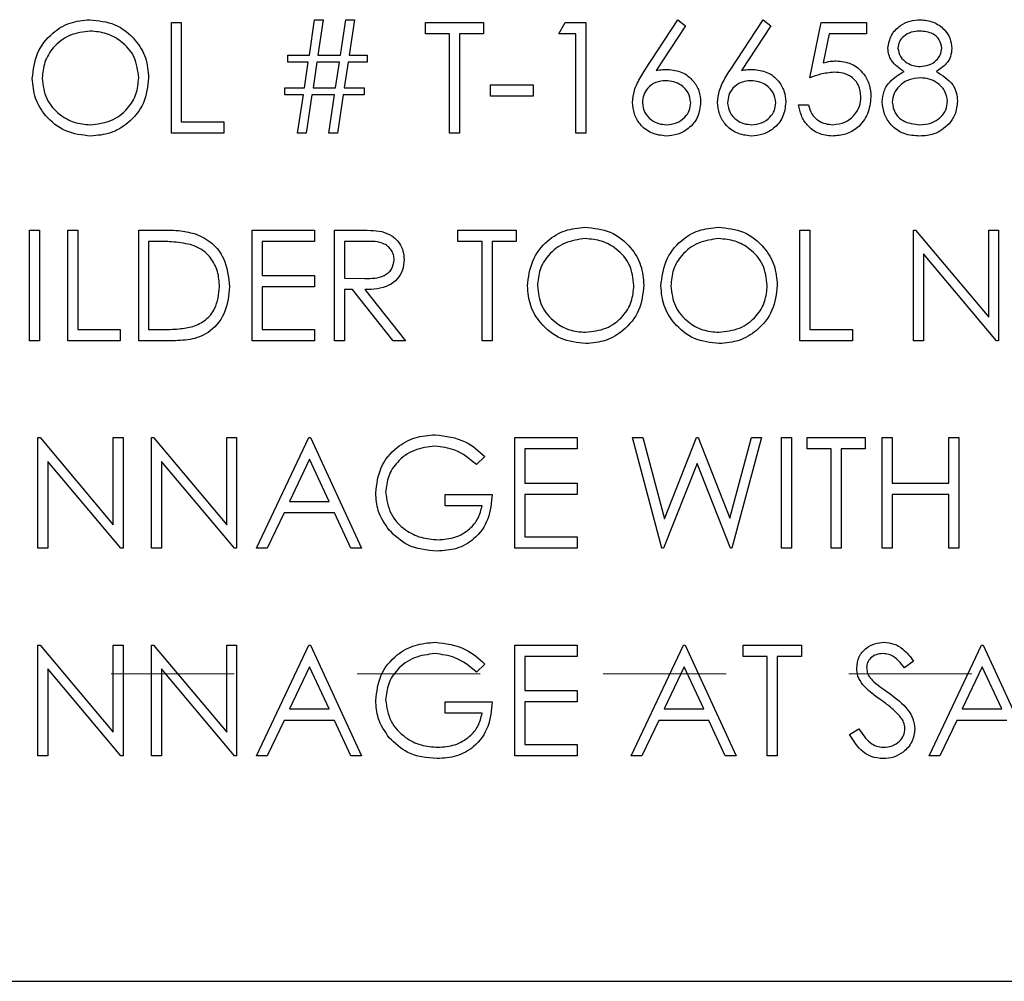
# Model space of a CAD drawing. Header units: inches. Extents: x 1880 to 2363, y -453 to -54.
# Tile 718 of 1056: x 1982.092 to 1982.892, y -74.366 to -73.584. Entities that reach past the tile are written whole.
import ezdxf

# ---------------------------------------------------------------- set-up
doc = ezdxf.new("R2010")
doc.units = ezdxf.units.IN
doc.header["$LTSCALE"] = 0.5
doc.header["$MEASUREMENT"] = 0
doc.linetypes.add('HIDDEN', pattern=[0.225, 0.15, -0.075])
doc.layers.add('DSS-M-S', color=53, linetype='Continuous')
doc.layers.add('DST-M-S', color=53, linetype='Continuous')

msp = doc.modelspace()

# ---------------------------------------------------------------- linework, layer by layer
at = {"layer": 'DSS-M-S', "linetype": 'Continuous', "lineweight": 25}
for p, q in [((1982.21504, -73.58647), (1982.22311, -73.58647)), ((1982.21504, -73.67647), (1982.21504, -73.58647)), ((1982.22311, -73.58647), (1982.22311, -73.66724)), ((1982.32725, -73.61301), (1982.33157, -73.58416)), ((1982.33157, -73.58416), (1982.33853, -73.58416)), ((1982.33853, -73.58416), (1982.33421, -73.61301)), ((1982.35263, -73.61301), (1982.35696, -73.58416)), ((1982.35696, -73.58416), (1982.36392, -73.58416)), ((1982.36392, -73.58416), (1982.35959, -73.61301)), ((1982.42157, -73.58647), (1982.46888, -73.58647)), ((1982.42157, -73.5957), (1982.42157, -73.58647)), ((1982.46888, -73.58647), (1982.46888, -73.5957)), ((1982.53004, -73.5957), (1982.53532, -73.58647)), ((1982.53532, -73.58647), (1982.55196, -73.58647)), ((1982.55196, -73.58647), (1982.55196, -73.67647)), ((1982.6001, -73.62523), (1982.62696, -73.58416)), ((1982.62696, -73.58416), (1982.63318, -73.58905)), ((1982.66933, -73.62523), (1982.69619, -73.58416)), ((1982.69619, -73.58416), (1982.70241, -73.58905)), ((1982.73427, -73.63147), (1982.7435, -73.58647)), ((1982.7435, -73.58647), (1982.78042, -73.58647)), ((1982.78042, -73.58647), (1982.78042, -73.5957)), ((1982.63318, -73.58905), (1982.6094, -73.62541)), ((1982.70241, -73.58905), (1982.67863, -73.62541)), ((1982.44119, -73.5957), (1982.42157, -73.5957)), ((1982.44119, -73.67647), (1982.44119, -73.5957)), ((1982.44927, -73.5957), (1982.44927, -73.67647)), ((1982.46888, -73.5957), (1982.44927, -73.5957)), ((1982.54388, -73.5957), (1982.53004, -73.5957)), ((1982.54388, -73.67647), (1982.54388, -73.5957)), ((1982.74981, -73.5957), (1982.74496, -73.61937)), ((1982.78042, -73.5957), (1982.74981, -73.5957)), ((1982.30965, -73.61301), (1982.32725, -73.61301)), ((1982.30965, -73.61878), (1982.30965, -73.61301)), ((1982.32638, -73.61878), (1982.30965, -73.61878)), ((1982.32326, -73.63955), (1982.32638, -73.61878)), ((1982.33334, -73.61878), (1982.33024, -73.63955)), ((1982.35177, -73.61878), (1982.33334, -73.61878)), ((1982.33421, -73.61301), (1982.35263, -73.61301)), ((1982.34865, -73.63955), (1982.35177, -73.61878)), ((1982.35873, -73.61878), (1982.35562, -73.63955)), ((1982.37427, -73.61878), (1982.35873, -73.61878)), ((1982.35959, -73.61301), (1982.37427, -73.61301)), ((1982.37427, -73.61301), (1982.37427, -73.61878)), ((1982.30734, -73.63955), (1982.32326, -73.63955)), ((1982.30734, -73.64532), (1982.30734, -73.63955)), ((1982.33024, -73.63955), (1982.34865, -73.63955)), ((1982.35562, -73.63955), (1982.37196, -73.63955)), ((1982.37196, -73.63955), (1982.37196, -73.64532)), ((1982.47465, -73.63724), (1982.50927, -73.63724)), ((1982.47465, -73.64647), (1982.47465, -73.63724)), ((1982.50927, -73.63724), (1982.50927, -73.64647)), ((1982.3224, -73.64532), (1982.30734, -73.64532)), ((1982.31773, -73.67647), (1982.3224, -73.64532)), ((1982.32937, -73.64532), (1982.32471, -73.67647)), ((1982.34778, -73.64532), (1982.32937, -73.64532)), ((1982.34311, -73.67647), (1982.34778, -73.64532)), ((1982.35476, -73.64532), (1982.35009, -73.67647)), ((1982.37196, -73.64532), (1982.35476, -73.64532)), ((1982.50927, -73.64647), (1982.47465, -73.64647)), ((1982.72504, -73.65339), (1982.73311, -73.65339)), ((1982.22311, -73.66724), (1982.25773, -73.66724)), ((1982.25773, -73.66724), (1982.25773, -73.67647)), ((1982.25773, -73.67647), (1982.21504, -73.67647)), ((1982.32471, -73.67647), (1982.31773, -73.67647)), ((1982.35009, -73.67647), (1982.34311, -73.67647)), ((1982.44927, -73.67647), (1982.44119, -73.67647)), ((1982.55196, -73.67647), (1982.54388, -73.67647)), ((1982.09965, -73.75522), (1982.10773, -73.75522)), ((1982.09965, -73.84522), (1982.09965, -73.75522)), ((1982.10773, -73.75522), (1982.10773, -73.84522)), ((1982.1308, -73.75522), (1982.13888, -73.75522)), ((1982.1308, -73.84522), (1982.1308, -73.75522)), ((1982.13888, -73.75522), (1982.13888, -73.83599)), ((1982.1885, -73.75522), (1982.20667, -73.75522)), ((1982.1885, -73.84522), (1982.1885, -73.75522)), ((1982.2808, -73.75522), (1982.33157, -73.75522)), ((1982.2808, -73.84522), (1982.2808, -73.75522)), ((1982.33157, -73.75522), (1982.33157, -73.76445)), ((1982.34773, -73.75522), (1982.36574, -73.75522)), ((1982.34773, -73.84522), (1982.34773, -73.75522)), ((1982.44811, -73.75522), (1982.49542, -73.75522)), ((1982.44811, -73.76445), (1982.44811, -73.75522)), ((1982.49542, -73.75522), (1982.49542, -73.76445)), ((1982.72619, -73.75522), (1982.73427, -73.75522)), ((1982.72619, -73.84522), (1982.72619, -73.75522)), ((1982.73427, -73.75522), (1982.73427, -73.83599)), ((1982.8185, -73.75522), (1982.82019, -73.75522)), ((1982.8185, -73.84522), (1982.8185, -73.75522)), ((1982.82019, -73.75522), (1982.87965, -73.82606)), ((1982.87965, -73.75522), (1982.88773, -73.75522)), ((1982.87965, -73.82606), (1982.87965, -73.75522)), ((1982.88773, -73.75522), (1982.88773, -73.84522)), ((1982.2029, -73.76445), (1982.19657, -73.76445)), ((1982.19657, -73.76445), (1982.19657, -73.83599)), ((1982.28888, -73.76445), (1982.28888, -73.79214)), ((1982.33157, -73.76445), (1982.28888, -73.76445)), ((1982.3558, -73.76445), (1982.3558, -73.79445)), ((1982.37268, -73.76445), (1982.3558, -73.76445)), ((1982.46773, -73.76445), (1982.44811, -73.76445)), ((1982.46773, -73.84522), (1982.46773, -73.76445)), ((1982.4758, -73.76445), (1982.4758, -73.84522)), ((1982.49542, -73.76445), (1982.4758, -73.76445)), ((1982.88589, -73.84522), (1982.82657, -73.77455)), ((1982.82657, -73.77455), (1982.82657, -73.84522)), ((1982.28888, -73.79214), (1982.33157, -73.79214)), ((1982.33157, -73.79214), (1982.33157, -73.80138)), ((1982.3558, -73.79445), (1982.37228, -73.79458)), ((1982.28888, -73.80138), (1982.28888, -73.83599)), ((1982.33157, -73.80138), (1982.28888, -73.80138)), ((1982.3558, -73.80368), (1982.3558, -73.84522)), ((1982.36237, -73.80368), (1982.3558, -73.80368)), ((1982.39543, -73.84522), (1982.36237, -73.80368)), ((1982.37236, -73.80368), (1982.40542, -73.84522)), ((1982.13888, -73.83599), (1982.1735, -73.83599)), ((1982.1735, -73.83599), (1982.1735, -73.84522)), ((1982.19657, -73.83599), (1982.2069, -73.83599)), ((1982.28888, -73.83599), (1982.33157, -73.83599)), ((1982.33157, -73.83599), (1982.33157, -73.84522)), ((1982.73427, -73.83599), (1982.76888, -73.83599)), ((1982.76888, -73.83599), (1982.76888, -73.84522)), ((1982.10773, -73.84522), (1982.09965, -73.84522)), ((1982.1735, -73.84522), (1982.1308, -73.84522)), ((1982.21639, -73.84522), (1982.1885, -73.84522)), ((1982.33157, -73.84522), (1982.2808, -73.84522)), ((1982.3558, -73.84522), (1982.34773, -73.84522)), ((1982.40542, -73.84522), (1982.39543, -73.84522)), ((1982.4758, -73.84522), (1982.46773, -73.84522)), ((1982.76888, -73.84522), (1982.72619, -73.84522)), ((1982.82657, -73.84522), (1982.8185, -73.84522)), ((1982.88773, -73.84522), (1982.88589, -73.84522)), ((1982.10657, -73.92397), (1982.10827, -73.92397)), ((1982.10657, -74.01397), (1982.10657, -73.92397)), ((1982.10827, -73.92397), (1982.16773, -73.99481)), ((1982.16773, -73.92397), (1982.1758, -73.92397)), ((1982.16773, -73.99481), (1982.16773, -73.92397)), ((1982.1758, -73.92397), (1982.1758, -74.01397)), ((1982.19888, -73.92397), (1982.20058, -73.92397)), ((1982.19888, -74.01397), (1982.19888, -73.92397)), ((1982.20058, -73.92397), (1982.26004, -73.99481)), ((1982.26004, -73.92397), (1982.26811, -73.92397)), ((1982.26004, -73.99481), (1982.26004, -73.92397)), ((1982.26811, -73.92397), (1982.26811, -74.01397)), ((1982.28427, -74.01397), (1982.32696, -73.92397)), ((1982.32696, -73.92397), (1982.32811, -73.92397)), ((1982.32811, -73.92397), (1982.36965, -74.01397)), ((1982.49427, -73.92397), (1982.54504, -73.92397)), ((1982.49427, -74.01397), (1982.49427, -73.92397)), ((1982.54504, -73.92397), (1982.54504, -73.9332)), ((1982.59004, -73.92397), (1982.59838, -73.92397)), ((1982.61398, -74.01397), (1982.59004, -73.92397)), ((1982.59838, -73.92397), (1982.616, -73.98998)), ((1982.616, -73.98998), (1982.64219, -73.92397)), ((1982.64219, -73.92397), (1982.64336, -73.92397)), ((1982.64336, -73.92397), (1982.66907, -73.98952)), ((1982.66907, -73.98952), (1982.68678, -73.92397)), ((1982.69504, -73.92397), (1982.67077, -74.01397)), ((1982.68678, -73.92397), (1982.69504, -73.92397)), ((1982.71119, -73.92397), (1982.71927, -73.92397)), ((1982.71119, -74.01397), (1982.71119, -73.92397)), ((1982.71927, -73.92397), (1982.71927, -74.01397)), ((1982.73196, -73.92397), (1982.77927, -73.92397)), ((1982.73196, -73.9332), (1982.73196, -73.92397)), ((1982.77927, -73.92397), (1982.77927, -73.9332)), ((1982.79311, -73.92397), (1982.80119, -73.92397)), ((1982.79311, -74.01397), (1982.79311, -73.92397)), ((1982.80119, -73.92397), (1982.80119, -73.96089)), ((1982.84734, -73.92397), (1982.85542, -73.92397)), ((1982.84734, -73.96089), (1982.84734, -73.92397)), ((1982.85542, -73.92397), (1982.85542, -74.01397)), ((1982.47004, -73.93933), (1982.46311, -73.94589)), ((1982.50234, -73.9332), (1982.50234, -73.96089)), ((1982.54504, -73.9332), (1982.50234, -73.9332)), ((1982.75157, -73.9332), (1982.73196, -73.9332)), ((1982.75157, -74.01397), (1982.75157, -73.9332)), ((1982.75965, -73.9332), (1982.75965, -74.01397)), ((1982.77927, -73.9332), (1982.75965, -73.9332)), ((1982.17397, -74.01397), (1982.11465, -73.9433)), ((1982.11465, -73.9433), (1982.11465, -74.01397)), ((1982.26627, -74.01397), (1982.20696, -73.9433)), ((1982.20696, -73.9433), (1982.20696, -74.01397)), ((1982.32745, -73.94151), (1982.31115, -73.97589)), ((1982.34331, -73.97589), (1982.32745, -73.94151)), ((1982.64254, -73.94514), (1982.61513, -74.01397)), ((1982.66961, -74.01397), (1982.64254, -73.94514)), ((1982.50234, -73.96089), (1982.54504, -73.96089)), ((1982.54504, -73.96089), (1982.54504, -73.97013)), ((1982.80119, -73.96089), (1982.84734, -73.96089)), ((1982.43773, -73.97013), (1982.4758, -73.97013)), ((1982.43773, -73.97936), (1982.43773, -73.97013)), ((1982.50234, -73.97013), (1982.50234, -74.00474)), ((1982.54504, -73.97013), (1982.50234, -73.97013)), ((1982.80119, -73.97013), (1982.80119, -74.01397)), ((1982.84734, -73.97013), (1982.80119, -73.97013)), ((1982.84734, -74.01397), (1982.84734, -73.97013)), ((1982.31115, -73.97589), (1982.34331, -73.97589)), ((1982.46773, -73.97936), (1982.43773, -73.97936)), ((1982.30677, -73.98513), (1982.29308, -74.01397)), ((1982.34757, -73.98513), (1982.30677, -73.98513)), ((1982.36087, -74.01397), (1982.34757, -73.98513)), ((1982.50234, -74.00474), (1982.54504, -74.00474)), ((1982.54504, -74.00474), (1982.54504, -74.01397)), ((1982.11465, -74.01397), (1982.10657, -74.01397)), ((1982.1758, -74.01397), (1982.17397, -74.01397)), ((1982.20696, -74.01397), (1982.19888, -74.01397)), ((1982.26811, -74.01397), (1982.26627, -74.01397)), ((1982.29308, -74.01397), (1982.28427, -74.01397)), ((1982.36965, -74.01397), (1982.36087, -74.01397)), ((1982.54504, -74.01397), (1982.49427, -74.01397)), ((1982.61513, -74.01397), (1982.61398, -74.01397)), ((1982.67077, -74.01397), (1982.66961, -74.01397)), ((1982.71927, -74.01397), (1982.71119, -74.01397)), ((1982.75965, -74.01397), (1982.75157, -74.01397)), ((1982.80119, -74.01397), (1982.79311, -74.01397)), ((1982.85542, -74.01397), (1982.84734, -74.01397)), ((1982.10657, -74.09272), (1982.10827, -74.09272)), ((1982.10657, -74.18272), (1982.10657, -74.09272)), ((1982.10827, -74.09272), (1982.16773, -74.16356)), ((1982.16773, -74.09272), (1982.1758, -74.09272)), ((1982.16773, -74.16356), (1982.16773, -74.09272)), ((1982.1758, -74.09272), (1982.1758, -74.18272)), ((1982.19888, -74.09272), (1982.20058, -74.09272)), ((1982.19888, -74.18272), (1982.19888, -74.09272)), ((1982.20058, -74.09272), (1982.26004, -74.16356)), ((1982.26004, -74.09272), (1982.26811, -74.09272)), ((1982.26004, -74.16356), (1982.26004, -74.09272)), ((1982.26811, -74.09272), (1982.26811, -74.18272)), ((1982.28427, -74.18272), (1982.32696, -74.09272)), ((1982.32696, -74.09272), (1982.32811, -74.09272)), ((1982.32811, -74.09272), (1982.36965, -74.18272)), ((1982.49427, -74.09272), (1982.54504, -74.09272)), ((1982.49427, -74.18272), (1982.49427, -74.09272)), ((1982.54504, -74.09272), (1982.54504, -74.10195)), ((1982.58888, -74.18272), (1982.63157, -74.09272)), ((1982.63157, -74.09272), (1982.63273, -74.09272)), ((1982.63273, -74.09272), (1982.67427, -74.18272)), ((1982.68004, -74.09272), (1982.72734, -74.09272)), ((1982.68004, -74.10195), (1982.68004, -74.09272)), ((1982.72734, -74.09272), (1982.72734, -74.10195)), ((1982.83119, -74.18272), (1982.87388, -74.09272)), ((1982.87388, -74.09272), (1982.87504, -74.09272)), ((1982.87504, -74.09272), (1982.91657, -74.18272)), ((1982.50234, -74.10195), (1982.50234, -74.12964)), ((1982.54504, -74.10195), (1982.50234, -74.10195)), ((1982.69965, -74.10195), (1982.68004, -74.10195)), ((1982.69965, -74.18272), (1982.69965, -74.10195)), ((1982.70773, -74.10195), (1982.70773, -74.18272)), ((1982.72734, -74.10195), (1982.70773, -74.10195)), ((1982.8185, -74.10565), (1982.8112, -74.11118)), ((1982.17397, -74.18272), (1982.11465, -74.11205)), ((1982.11465, -74.11205), (1982.11465, -74.18272)), ((1982.26627, -74.18272), (1982.20696, -74.11205)), ((1982.20696, -74.11205), (1982.20696, -74.18272)), ((1982.32745, -74.11026), (1982.31115, -74.14464)), ((1982.34331, -74.14464), (1982.32745, -74.11026)), ((1982.47004, -74.10808), (1982.46311, -74.11464)), ((1982.63206, -74.11026), (1982.61576, -74.14464)), ((1982.64793, -74.14464), (1982.63206, -74.11026)), ((1982.87437, -74.11026), (1982.85807, -74.14464)), ((1982.89023, -74.14464), (1982.87437, -74.11026)), ((1982.50234, -74.12964), (1982.54504, -74.12964)), ((1982.54504, -74.12964), (1982.54504, -74.13888)), ((1982.43773, -74.13888), (1982.4758, -74.13888)), ((1982.43773, -74.14811), (1982.43773, -74.13888)), ((1982.50234, -74.13888), (1982.50234, -74.17349)), ((1982.54504, -74.13888), (1982.50234, -74.13888)), ((1982.31115, -74.14464), (1982.34331, -74.14464)), ((1982.61576, -74.14464), (1982.64793, -74.14464)), ((1982.85807, -74.14464), (1982.89023, -74.14464)), ((1982.30677, -74.15388), (1982.29308, -74.18272)), ((1982.34757, -74.15388), (1982.30677, -74.15388)), ((1982.36087, -74.18272), (1982.34757, -74.15388)), ((1982.46773, -74.14811), (1982.43773, -74.14811)), ((1982.61138, -74.15388), (1982.5977, -74.18272)), ((1982.65218, -74.15388), (1982.61138, -74.15388)), ((1982.66549, -74.18272), (1982.65218, -74.15388)), ((1982.85369, -74.15388), (1982.84001, -74.18272)), ((1982.89449, -74.15388), (1982.85369, -74.15388)), ((1982.76657, -74.16536), (1982.77418, -74.1608)), ((1982.50234, -74.17349), (1982.54504, -74.17349)), ((1982.54504, -74.17349), (1982.54504, -74.18272)), ((1982.11465, -74.18272), (1982.10657, -74.18272)), ((1982.1758, -74.18272), (1982.17397, -74.18272)), ((1982.20696, -74.18272), (1982.19888, -74.18272)), ((1982.26811, -74.18272), (1982.26627, -74.18272)), ((1982.29308, -74.18272), (1982.28427, -74.18272)), ((1982.36965, -74.18272), (1982.36087, -74.18272)), ((1982.54504, -74.18272), (1982.49427, -74.18272)), ((1982.5977, -74.18272), (1982.58888, -74.18272)), ((1982.67427, -74.18272), (1982.66549, -74.18272)), ((1982.70773, -74.18272), (1982.69965, -74.18272)), ((1982.84001, -74.18272), (1982.83119, -74.18272)), ((1976.96606, -74.36607), (1989.46606, -74.36607))]:
    msp.add_line(p, q, dxfattribs=at)
at = {"layer": 'DSS-M-S', "linetype": 'HIDDEN', "lineweight": 18}
msp.add_line((1989.46606, -74.11607), (1976.96606, -74.11607), dxfattribs=at)
at = {"layer": 'DSS-M-S', "linetype": 'Continuous', "lineweight": 25}
for points, knots in [([(1982.10196, -73.63187), (1982.10279, -73.62492), (1982.10445, -73.61104), (1982.11677, -73.59522), (1982.13232, -73.5858), (1982.14323, -73.58471), (1982.14869, -73.58416)], [0, 0, 0, 0, 0.279731, 0.559327, 0.77968, 1, 1, 1, 1]), ([(1982.14869, -73.58416), (1982.15574, -73.5849), (1982.16984, -73.58638), (1982.18561, -73.59916), (1982.19519, -73.61483), (1982.19611, -73.6259), (1982.19657, -73.63144)], [0, 0, 0, 0, 0.2797673, 0.5593585, 0.7795711, 1, 1, 1, 1]), ([(1982.79773, -73.60726), (1982.79837, -73.60366), (1982.79964, -73.59644), (1982.80707, -73.58896), (1982.81555, -73.58485), (1982.82125, -73.58439), (1982.8241, -73.58416)], [0, 0, 0, 0, 0.278806, 0.558457, 0.77916, 1, 1, 1, 1]), ([(1982.8241, -73.58416), (1982.82769, -73.58456), (1982.83487, -73.58535), (1982.84328, -73.59129), (1982.84862, -73.59906), (1982.84931, -73.6047), (1982.84965, -73.60751)], [0, 0, 0, 0, 0.2799289, 0.5596229, 0.7799456, 1, 1, 1, 1]), ([(1982.14909, -73.59339), (1982.1434, -73.59413), (1982.13204, -73.59561), (1982.11904, -73.60563), (1982.11126, -73.61838), (1982.11044, -73.62735), (1982.11004, -73.63183)], [0, 0, 0, 0, 0.279627, 0.55935, 0.77963, 1, 1, 1, 1]), ([(1982.1885, -73.63142), (1982.18781, -73.6257), (1982.18642, -73.61428), (1982.17547, -73.60188), (1982.1625, -73.59472), (1982.15356, -73.59384), (1982.14909, -73.59339)], [0, 0, 0, 0, 0.279468, 0.55887, 0.779516, 1, 1, 1, 1]), ([(1982.82365, -73.59339), (1982.82129, -73.59355), (1982.81657, -73.59387), (1982.81077, -73.59719), (1982.80656, -73.60182), (1982.80606, -73.60553), (1982.8058, -73.60739)], [0, 0, 0, 0, 0.2806507, 0.5605655, 0.7806204, 1, 1, 1, 1]), ([(1982.84157, -73.6072), (1982.84109, -73.60489), (1982.84013, -73.60025), (1982.8335, -73.59427), (1982.82738, -73.59373), (1982.82365, -73.59339)], [0, 0, 0, 0, 0.278971, 0.559919, 1, 1, 1, 1]), ([(1982.81087, -73.62633), (1982.80701, -73.62377), (1982.80161, -73.62019), (1982.79818, -73.61262), (1982.79788, -73.60905), (1982.79773, -73.60726)], [0, 0, 0, 0, 0.557752, 0.778932, 1, 1, 1, 1]), ([(1982.8058, -73.60739), (1982.80631, -73.60977), (1982.80732, -73.61456), (1982.81267, -73.61909), (1982.81827, -73.62183), (1982.82208, -73.6221), (1982.82398, -73.62224)], [0, 0, 0, 0, 0.277721, 0.558224, 0.779072, 1, 1, 1, 1]), ([(1982.82398, -73.62224), (1982.82636, -73.62199), (1982.83114, -73.62148), (1982.83692, -73.61783), (1982.8407, -73.6128), (1982.84128, -73.60907), (1982.84157, -73.6072)], [0, 0, 0, 0, 0.280237, 0.560145, 0.780435, 1, 1, 1, 1]), ([(1982.84965, -73.60751), (1982.84945, -73.60976), (1982.84905, -73.61424), (1982.84478, -73.62134), (1982.83987, -73.62444), (1982.83687, -73.62633)], [0, 0, 0, 0, 0.280159, 0.560243, 1, 1, 1, 1]), ([(1982.74496, -73.61937), (1982.7469, -73.61884), (1982.75038, -73.61788), (1982.75398, -73.6177), (1982.75556, -73.61763)], [0, 0, 0, 0, 0.560064, 1, 1, 1, 1]), ([(1982.75556, -73.61763), (1982.75986, -73.61808), (1982.76846, -73.61899), (1982.77793, -73.6271), (1982.7832, -73.63695), (1982.78365, -73.64369), (1982.78388, -73.64707)], [0, 0, 0, 0, 0.279688, 0.559025, 0.779292, 1, 1, 1, 1]), ([(1982.59004, -73.65138), (1982.59035, -73.64816), (1982.59088, -73.64285), (1982.59374, -73.63599), (1982.59671, -73.63049), (1982.59897, -73.62699), (1982.6001, -73.62523)], [0, 0, 0, 0, 0.3393742, 0.5594856, 0.7797313, 1, 1, 1, 1]), ([(1982.6094, -73.62541), (1982.61113, -73.62514), (1982.61422, -73.62466), (1982.61734, -73.62458), (1982.61872, -73.62455)], [0, 0, 0, 0, 0.55991, 1, 1, 1, 1]), ([(1982.61872, -73.62455), (1982.62266, -73.625), (1982.63055, -73.6259), (1982.63932, -73.63312), (1982.64464, -73.64192), (1982.64516, -73.64811), (1982.64542, -73.65121)], [0, 0, 0, 0, 0.279638, 0.559326, 0.779527, 1, 1, 1, 1]), ([(1982.65927, -73.65138), (1982.65958, -73.64816), (1982.66011, -73.64285), (1982.66297, -73.63599), (1982.66594, -73.63049), (1982.6682, -73.62699), (1982.66933, -73.62523)], [0, 0, 0, 0, 0.339374, 0.559486, 0.779731, 1, 1, 1, 1]), ([(1982.67863, -73.62541), (1982.68036, -73.62514), (1982.68345, -73.62466), (1982.68657, -73.62458), (1982.68795, -73.62455)], [0, 0, 0, 0, 0.55991, 1, 1, 1, 1]), ([(1982.68795, -73.62455), (1982.69189, -73.625), (1982.69978, -73.6259), (1982.70855, -73.63312), (1982.71387, -73.64192), (1982.71439, -73.64811), (1982.71465, -73.65121)], [0, 0, 0, 0, 0.279638, 0.559326, 0.779527, 1, 1, 1, 1]), ([(1982.7541, -73.62686), (1982.75029, -73.62725), (1982.74347, -73.62796), (1982.73708, -73.6304), (1982.73427, -73.63147)], [0, 0, 0, 0, 0.559416, 1, 1, 1, 1]), ([(1982.7758, -73.64672), (1982.77547, -73.64361), (1982.77481, -73.63739), (1982.76874, -73.63063), (1982.76141, -73.62728), (1982.75654, -73.627), (1982.7541, -73.62686)], [0, 0, 0, 0, 0.279539, 0.558617, 0.779047, 1, 1, 1, 1]), ([(1982.79311, -73.651), (1982.79341, -73.64799), (1982.794, -73.64198), (1982.80004, -73.63265), (1982.80676, -73.62873), (1982.81087, -73.62633)], [0, 0, 0, 0, 0.279987, 0.559901, 1, 1, 1, 1]), ([(1982.83687, -73.62633), (1982.84197, -73.62942), (1982.84909, -73.63374), (1982.85375, -73.64337), (1982.85409, -73.64796), (1982.85427, -73.65026)], [0, 0, 0, 0, 0.558271, 0.779089, 1, 1, 1, 1]), ([(1982.14941, -73.67878), (1982.14244, -73.67801), (1982.12849, -73.67646), (1982.11297, -73.66374), (1982.10341, -73.64829), (1982.10244, -73.63734), (1982.10196, -73.63187)], [0, 0, 0, 0, 0.279663, 0.559354, 0.779636, 1, 1, 1, 1]), ([(1982.11004, -73.63183), (1982.11072, -73.6375), (1982.1121, -73.64885), (1982.12298, -73.66108), (1982.13573, -73.66845), (1982.14463, -73.66918), (1982.14909, -73.66955)], [0, 0, 0, 0, 0.279416, 0.559077, 0.779478, 1, 1, 1, 1]), ([(1982.14909, -73.66955), (1982.1548, -73.6689), (1982.16623, -73.6676), (1982.17947, -73.65774), (1982.18726, -73.64491), (1982.18808, -73.63592), (1982.1885, -73.63142)], [0, 0, 0, 0, 0.27983, 0.559389, 0.779654, 1, 1, 1, 1]), ([(1982.19657, -73.63144), (1982.19578, -73.63842), (1982.1942, -73.65239), (1982.18138, -73.66787), (1982.16587, -73.67738), (1982.1549, -73.67831), (1982.14941, -73.67878)], [0, 0, 0, 0, 0.2796304, 0.5593429, 0.7795972, 1, 1, 1, 1]), ([(1982.61702, -73.63378), (1982.61428, -73.63401), (1982.60881, -73.63448), (1982.60252, -73.63922), (1982.5987, -73.64526), (1982.59831, -73.64955), (1982.59811, -73.6517)], [0, 0, 0, 0, 0.280127, 0.559515, 0.779719, 1, 1, 1, 1]), ([(1982.63734, -73.6517), (1982.63693, -73.64888), (1982.63609, -73.64323), (1982.63019, -73.63754), (1982.62368, -73.63425), (1982.61924, -73.63394), (1982.61702, -73.63378)], [0, 0, 0, 0, 0.278754, 0.558605, 0.779147, 1, 1, 1, 1]), ([(1982.68626, -73.63378), (1982.68351, -73.63401), (1982.67804, -73.63448), (1982.67175, -73.63922), (1982.66793, -73.64526), (1982.66754, -73.64955), (1982.66734, -73.6517)], [0, 0, 0, 0, 0.280127, 0.559515, 0.779719, 1, 1, 1, 1]), ([(1982.70657, -73.6517), (1982.70616, -73.64888), (1982.70533, -73.64323), (1982.69942, -73.63754), (1982.69291, -73.63425), (1982.68847, -73.63394), (1982.68626, -73.63378)], [0, 0, 0, 0, 0.278754, 0.558605, 0.779147, 1, 1, 1, 1]), ([(1982.82418, -73.63147), (1982.82101, -73.63174), (1982.81469, -73.63228), (1982.80724, -73.63732), (1982.8021, -73.64383), (1982.80149, -73.64879), (1982.80119, -73.65127)], [0, 0, 0, 0, 0.280283, 0.560138, 0.780298, 1, 1, 1, 1]), ([(1982.84619, -73.65042), (1982.84566, -73.64743), (1982.8446, -73.64144), (1982.83821, -73.6355), (1982.83128, -73.63197), (1982.82654, -73.63164), (1982.82418, -73.63147)], [0, 0, 0, 0, 0.278303, 0.558509, 0.779146, 1, 1, 1, 1]), ([(1982.78388, -73.64707), (1982.78335, -73.65174), (1982.7823, -73.66107), (1982.77422, -73.67192), (1982.76352, -73.67794), (1982.75617, -73.6785), (1982.75249, -73.67878)], [0, 0, 0, 0, 0.279864, 0.559271, 0.779424, 1, 1, 1, 1]), ([(1982.75296, -73.66955), (1982.75633, -73.66915), (1982.76308, -73.66836), (1982.7706, -73.66221), (1982.77517, -73.65468), (1982.77559, -73.64938), (1982.7758, -73.64672)], [0, 0, 0, 0, 0.279617, 0.559357, 0.779559, 1, 1, 1, 1]), ([(1982.82356, -73.67878), (1982.81921, -73.67851), (1982.81053, -73.67796), (1982.80038, -73.67067), (1982.79427, -73.66116), (1982.7935, -73.65438), (1982.79311, -73.651)], [0, 0, 0, 0, 0.280545, 0.559269, 0.779816, 1, 1, 1, 1]), ([(1982.82365, -73.66955), (1982.82675, -73.66934), (1982.83294, -73.66891), (1982.84041, -73.66419), (1982.84532, -73.6577), (1982.8459, -73.65284), (1982.84619, -73.65042)], [0, 0, 0, 0, 0.280602, 0.559962, 0.78018, 1, 1, 1, 1]), ([(1982.85427, -73.65026), (1982.8539, -73.65409), (1982.85326, -73.66094), (1982.84923, -73.66646), (1982.84745, -73.6689)], [0, 0, 0, 0, 0.559346, 1, 1, 1, 1]), ([(1982.6173, -73.67878), (1982.61327, -73.6783), (1982.60522, -73.67733), (1982.59613, -73.67002), (1982.59097, -73.66085), (1982.59035, -73.65453), (1982.59004, -73.65138)], [0, 0, 0, 0, 0.27967, 0.559085, 0.779558, 1, 1, 1, 1]), ([(1982.59811, -73.6517), (1982.5985, -73.65446), (1982.59927, -73.66), (1982.60489, -73.66571), (1982.61122, -73.66905), (1982.61556, -73.66938), (1982.61773, -73.66955)], [0, 0, 0, 0, 0.279059, 0.5588204, 0.7793034, 1, 1, 1, 1]), ([(1982.64542, -73.65121), (1982.64496, -73.65533), (1982.64403, -73.66357), (1982.63634, -73.67269), (1982.62697, -73.67787), (1982.62052, -73.67848), (1982.6173, -73.67878)], [0, 0, 0, 0, 0.279631, 0.55896, 0.779478, 1, 1, 1, 1]), ([(1982.61773, -73.66955), (1982.62049, -73.66927), (1982.62602, -73.66872), (1982.63243, -73.66411), (1982.63666, -73.65822), (1982.63712, -73.65387), (1982.63734, -73.6517)], [0, 0, 0, 0, 0.280018, 0.559853, 0.779987, 1, 1, 1, 1]), ([(1982.68653, -73.67878), (1982.6825, -73.6783), (1982.67445, -73.67733), (1982.66536, -73.67002), (1982.6602, -73.66085), (1982.65958, -73.65453), (1982.65927, -73.65138)], [0, 0, 0, 0, 0.27967, 0.559085, 0.779558, 1, 1, 1, 1]), ([(1982.66734, -73.6517), (1982.66773, -73.65446), (1982.6685, -73.66), (1982.67412, -73.66571), (1982.68045, -73.66905), (1982.68479, -73.66938), (1982.68696, -73.66955)], [0, 0, 0, 0, 0.279059, 0.5588204, 0.7793034, 1, 1, 1, 1]), ([(1982.71465, -73.65121), (1982.71419, -73.65533), (1982.71326, -73.66357), (1982.70557, -73.67269), (1982.6962, -73.67787), (1982.68975, -73.67848), (1982.68653, -73.67878)], [0, 0, 0, 0, 0.279631, 0.55896, 0.779478, 1, 1, 1, 1]), ([(1982.68696, -73.66955), (1982.68972, -73.66927), (1982.69525, -73.66872), (1982.70166, -73.66411), (1982.70589, -73.65822), (1982.70635, -73.65387), (1982.70657, -73.6517)], [0, 0, 0, 0, 0.280018, 0.559853, 0.779987, 1, 1, 1, 1]), ([(1982.75249, -73.67878), (1982.74864, -73.67838), (1982.74092, -73.6776), (1982.7322, -73.67071), (1982.7268, -73.66231), (1982.72563, -73.65637), (1982.72504, -73.65339)], [0, 0, 0, 0, 0.279625, 0.559019, 0.77938, 1, 1, 1, 1]), ([(1982.73311, -73.65339), (1982.73381, -73.65594), (1982.7352, -73.66101), (1982.7407, -73.66616), (1982.74682, -73.66902), (1982.75091, -73.66937), (1982.75296, -73.66955)], [0, 0, 0, 0, 0.28005, 0.559166, 0.779583, 1, 1, 1, 1]), ([(1982.80119, -73.65127), (1982.8017, -73.65427), (1982.80271, -73.66028), (1982.81103, -73.66821), (1982.81887, -73.66904), (1982.82365, -73.66955)], [0, 0, 0, 0, 0.279833, 0.560198, 1, 1, 1, 1]), ([(1982.84745, -73.6689), (1982.84357, -73.6722), (1982.83661, -73.67811), (1982.82756, -73.67857), (1982.82356, -73.67878)], [0, 0, 0, 0, 0.557758, 1, 1, 1, 1]), ([(1982.20667, -73.75522), (1982.21208, -73.75523), (1982.22173, -73.75524), (1982.23111, -73.75748), (1982.23523, -73.75847)], [0, 0, 0, 0, 0.560445, 1, 1, 1, 1]), ([(1982.36574, -73.75522), (1982.36956, -73.75521), (1982.37639, -73.75519), (1982.38315, -73.75606), (1982.38613, -73.75645)], [0, 0, 0, 0, 0.56024, 1, 1, 1, 1]), ([(1982.50465, -73.80062), (1982.50548, -73.79367), (1982.50714, -73.77979), (1982.51946, -73.76397), (1982.53501, -73.75455), (1982.54593, -73.75346), (1982.55138, -73.75291)], [0, 0, 0, 0, 0.279731, 0.559327, 0.77968, 1, 1, 1, 1]), ([(1982.55138, -73.75291), (1982.55843, -73.75365), (1982.57253, -73.75513), (1982.58831, -73.76791), (1982.59788, -73.78358), (1982.5988, -73.79465), (1982.59927, -73.80019)], [0, 0, 0, 0, 0.2797673, 0.5593585, 0.7795711, 1, 1, 1, 1]), ([(1982.61311, -73.80062), (1982.61394, -73.79367), (1982.61561, -73.77979), (1982.62792, -73.76397), (1982.64347, -73.75455), (1982.65439, -73.75346), (1982.65984, -73.75291)], [0, 0, 0, 0, 0.279731, 0.559327, 0.77968, 1, 1, 1, 1]), ([(1982.65984, -73.75291), (1982.6669, -73.75365), (1982.681, -73.75513), (1982.69677, -73.76791), (1982.70634, -73.78358), (1982.70726, -73.79465), (1982.70773, -73.80019)], [0, 0, 0, 0, 0.279767, 0.559358, 0.779571, 1, 1, 1, 1]), ([(1982.23523, -73.75847), (1982.23981, -73.76069), (1982.24897, -73.76513), (1982.26011, -73.7803), (1982.2615, -73.79338), (1982.26234, -73.80136)], [0, 0, 0, 0, 0.280264, 0.560715, 1, 1, 1, 1]), ([(1982.38613, -73.75645), (1982.38895, -73.75738), (1982.3946, -73.75926), (1982.40054, -73.76532), (1982.40382, -73.77231), (1982.40412, -73.77696), (1982.40427, -73.77929)], [0, 0, 0, 0, 0.279797, 0.5595, 0.779626, 1, 1, 1, 1]), ([(1982.55178, -73.76214), (1982.5461, -73.76288), (1982.53473, -73.76436), (1982.52173, -73.77438), (1982.51395, -73.78713), (1982.51314, -73.7961), (1982.51273, -73.80058)], [0, 0, 0, 0, 0.279627, 0.55935, 0.77963, 1, 1, 1, 1]), ([(1982.59119, -73.80017), (1982.5905, -73.79445), (1982.58912, -73.78303), (1982.57816, -73.77063), (1982.56519, -73.76347), (1982.55625, -73.76259), (1982.55178, -73.76214)], [0, 0, 0, 0, 0.279468, 0.55887, 0.779516, 1, 1, 1, 1]), ([(1982.66024, -73.76214), (1982.65456, -73.76288), (1982.64319, -73.76436), (1982.63019, -73.77438), (1982.62241, -73.78713), (1982.6216, -73.7961), (1982.62119, -73.80058)], [0, 0, 0, 0, 0.279627, 0.55935, 0.77963, 1, 1, 1, 1]), ([(1982.69965, -73.80017), (1982.69896, -73.79445), (1982.69758, -73.78303), (1982.68663, -73.77063), (1982.67366, -73.76347), (1982.66471, -73.76259), (1982.66024, -73.76214)], [0, 0, 0, 0, 0.279468, 0.55887, 0.779516, 1, 1, 1, 1]), ([(1982.23056, -73.76698), (1982.22544, -73.76607), (1982.21628, -73.76446), (1982.20699, -73.76446), (1982.2029, -73.76445)], [0, 0, 0, 0, 0.559542, 1, 1, 1, 1]), ([(1982.25427, -73.80134), (1982.25398, -73.79713), (1982.25339, -73.78871), (1982.24781, -73.77811), (1982.23986, -73.77053), (1982.23366, -73.76816), (1982.23056, -73.76698)], [0, 0, 0, 0, 0.280178, 0.559765, 0.779797, 1, 1, 1, 1]), ([(1982.39619, -73.77927), (1982.39609, -73.77795), (1982.3959, -73.77532), (1982.39411, -73.77172), (1982.39158, -73.76868), (1982.3849, -73.76428), (1982.37811, -73.76437), (1982.37268, -73.76445)], [0, 0, 0, 0, 0.1253074, 0.250617, 0.3759543, 0.5012806, 1, 1, 1, 1]), ([(1982.37228, -73.79458), (1982.37781, -73.79456), (1982.38473, -73.79454), (1982.39155, -73.79015), (1982.39513, -73.78601), (1982.39577, -73.78196), (1982.39619, -73.77927)], [0, 0, 0, 0, 0.499827, 0.625498, 0.751208, 1, 1, 1, 1]), ([(1982.40427, -73.77929), (1982.40403, -73.78214), (1982.40356, -73.78783), (1982.39911, -73.79539), (1982.38897, -73.80295), (1982.3792, -73.80338), (1982.37236, -73.80368)], [0, 0, 0, 0, 0.18712, 0.373979, 0.560911, 1, 1, 1, 1]), ([(1982.26234, -73.80136), (1982.26169, -73.80811), (1982.26037, -73.82161), (1982.24872, -73.83771), (1982.23233, -73.84474), (1982.22171, -73.84506), (1982.21639, -73.84522)], [0, 0, 0, 0, 0.280124, 0.559248, 0.778837, 1, 1, 1, 1]), ([(1982.23263, -73.8337), (1982.23622, -73.83213), (1982.24341, -73.82898), (1982.25247, -73.8176), (1982.25359, -73.8075), (1982.25427, -73.80134)], [0, 0, 0, 0, 0.280536, 0.561015, 1, 1, 1, 1]), ([(1982.5521, -73.84753), (1982.54513, -73.84676), (1982.53118, -73.84521), (1982.51567, -73.83249), (1982.5061, -73.81704), (1982.50514, -73.80609), (1982.50465, -73.80062)], [0, 0, 0, 0, 0.279663, 0.559354, 0.779636, 1, 1, 1, 1]), ([(1982.51273, -73.80058), (1982.51342, -73.80625), (1982.51479, -73.8176), (1982.52567, -73.82983), (1982.53842, -73.8372), (1982.54733, -73.83793), (1982.55178, -73.8383)], [0, 0, 0, 0, 0.279416, 0.559077, 0.779478, 1, 1, 1, 1]), ([(1982.55178, -73.8383), (1982.55749, -73.83765), (1982.56892, -73.83635), (1982.58216, -73.82649), (1982.58995, -73.81366), (1982.59078, -73.80467), (1982.59119, -73.80017)], [0, 0, 0, 0, 0.2798297, 0.559389, 0.7796538, 1, 1, 1, 1]), ([(1982.59927, -73.80019), (1982.59847, -73.80717), (1982.59689, -73.82114), (1982.58407, -73.83662), (1982.56856, -73.84613), (1982.55759, -73.84706), (1982.5521, -73.84753)], [0, 0, 0, 0, 0.27963, 0.559343, 0.779597, 1, 1, 1, 1]), ([(1982.66056, -73.84753), (1982.65359, -73.84676), (1982.63964, -73.84521), (1982.62413, -73.83249), (1982.61457, -73.81704), (1982.6136, -73.80609), (1982.61311, -73.80062)], [0, 0, 0, 0, 0.279663, 0.559354, 0.779636, 1, 1, 1, 1]), ([(1982.62119, -73.80058), (1982.62188, -73.80625), (1982.62326, -73.8176), (1982.63413, -73.82983), (1982.64688, -73.8372), (1982.65579, -73.83793), (1982.66024, -73.8383)], [0, 0, 0, 0, 0.279416, 0.559077, 0.779478, 1, 1, 1, 1]), ([(1982.66024, -73.8383), (1982.66596, -73.83765), (1982.67738, -73.83635), (1982.69062, -73.82649), (1982.69841, -73.81366), (1982.69924, -73.80467), (1982.69965, -73.80017)], [0, 0, 0, 0, 0.27983, 0.559389, 0.779654, 1, 1, 1, 1]), ([(1982.70773, -73.80019), (1982.70694, -73.80717), (1982.70535, -73.82114), (1982.69253, -73.83662), (1982.67702, -73.84613), (1982.66605, -73.84706), (1982.66056, -73.84753)], [0, 0, 0, 0, 0.2796304, 0.5593429, 0.7795972, 1, 1, 1, 1]), ([(1982.2069, -73.83599), (1982.21175, -73.836), (1982.22041, -73.83603), (1982.2289, -73.83441), (1982.23263, -73.8337)], [0, 0, 0, 0, 0.560426, 1, 1, 1, 1]), ([(1982.38119, -73.96894), (1982.38208, -73.96188), (1982.38385, -73.94778), (1982.3968, -73.93195), (1982.41294, -73.923), (1982.42404, -73.92211), (1982.4296, -73.92166)], [0, 0, 0, 0, 0.27959, 0.559072, 0.779411, 1, 1, 1, 1]), ([(1982.4296, -73.92166), (1982.43816, -73.92273), (1982.4535, -73.92464), (1982.46497, -73.93483), (1982.47004, -73.93933)], [0, 0, 0, 0, 0.558579, 1, 1, 1, 1]), ([(1982.42933, -73.93089), (1982.42363, -73.93159), (1982.41225, -73.93297), (1982.39896, -73.94258), (1982.39078, -73.95514), (1982.38977, -73.9641), (1982.38927, -73.96857)], [0, 0, 0, 0, 0.279847, 0.559555, 0.779847, 1, 1, 1, 1]), ([(1982.46311, -73.94589), (1982.45755, -73.94132), (1982.44761, -73.93314), (1982.43491, -73.93158), (1982.42933, -73.93089)], [0, 0, 0, 0, 0.5598397, 1, 1, 1, 1]), ([(1982.39222, -73.99926), (1982.38867, -73.99411), (1982.38232, -73.98491), (1982.38154, -73.97382), (1982.38119, -73.96894)], [0, 0, 0, 0, 0.559317, 1, 1, 1, 1]), ([(1982.38927, -73.96857), (1982.39019, -73.97452), (1982.39203, -73.98643), (1982.40397, -73.99901), (1982.41785, -74.00593), (1982.42723, -74.00668), (1982.43192, -74.00705)], [0, 0, 0, 0, 0.279061, 0.558584, 0.779236, 1, 1, 1, 1]), ([(1982.4758, -73.97013), (1982.47525, -73.97692), (1982.47414, -73.99048), (1982.46276, -74.00653), (1982.4472, -74.01519), (1982.43655, -74.01592), (1982.43122, -74.01628)], [0, 0, 0, 0, 0.280351, 0.559367, 0.779371, 1, 1, 1, 1]), ([(1982.43192, -74.00705), (1982.43657, -74.00669), (1982.44584, -74.00598), (1982.45725, -73.99929), (1982.46515, -73.99004), (1982.46687, -73.98292), (1982.46773, -73.97936)], [0, 0, 0, 0, 0.280254, 0.559912, 0.779941, 1, 1, 1, 1]), ([(1982.43122, -74.01628), (1982.42281, -74.01551), (1982.40779, -74.01414), (1982.39698, -74.00381), (1982.39222, -73.99926)], [0, 0, 0, 0, 0.559617, 1, 1, 1, 1]), ([(1982.38119, -74.13769), (1982.38208, -74.13063), (1982.38385, -74.11653), (1982.3968, -74.1007), (1982.41294, -74.09175), (1982.42404, -74.09086), (1982.4296, -74.09041)], [0, 0, 0, 0, 0.27959, 0.559072, 0.779411, 1, 1, 1, 1]), ([(1982.4296, -74.09041), (1982.43816, -74.09148), (1982.4535, -74.09339), (1982.46497, -74.10358), (1982.47004, -74.10808)], [0, 0, 0, 0, 0.558579, 1, 1, 1, 1]), ([(1982.77234, -74.11142), (1982.77273, -74.10822), (1982.77351, -74.10183), (1982.77966, -74.0949), (1982.78701, -74.09106), (1982.79202, -74.09063), (1982.79452, -74.09041)], [0, 0, 0, 0, 0.2795526, 0.5587984, 0.7793777, 1, 1, 1, 1]), ([(1982.79452, -74.09041), (1982.79729, -74.09068), (1982.80283, -74.09123), (1982.81151, -74.09652), (1982.81584, -74.10218), (1982.8185, -74.10565)], [0, 0, 0, 0, 0.27975, 0.559501, 1, 1, 1, 1]), ([(1982.42933, -74.09964), (1982.42363, -74.10034), (1982.41225, -74.10172), (1982.39896, -74.11133), (1982.39078, -74.12389), (1982.38977, -74.13285), (1982.38927, -74.13732)], [0, 0, 0, 0, 0.279847, 0.559555, 0.779847, 1, 1, 1, 1]), ([(1982.46311, -74.11464), (1982.45755, -74.11007), (1982.44761, -74.10189), (1982.43491, -74.10033), (1982.42933, -74.09964)], [0, 0, 0, 0, 0.55984, 1, 1, 1, 1]), ([(1982.79362, -74.09964), (1982.79179, -74.09979), (1982.78814, -74.10007), (1982.78374, -74.10287), (1982.78086, -74.10673), (1982.78057, -74.1096), (1982.78042, -74.11104)], [0, 0, 0, 0, 0.280274, 0.559931, 0.77992, 1, 1, 1, 1]), ([(1982.8112, -74.11118), (1982.80964, -74.10925), (1982.80708, -74.10606), (1982.80285, -74.10221), (1982.79844, -74.10002), (1982.79523, -74.09977), (1982.79362, -74.09964)], [0, 0, 0, 0, 0.340409, 0.560482, 0.78018, 1, 1, 1, 1]), ([(1982.77737, -74.12512), (1982.77579, -74.12278), (1982.77295, -74.11861), (1982.77253, -74.11362), (1982.77234, -74.11142)], [0, 0, 0, 0, 0.55984, 1, 1, 1, 1]), ([(1982.78042, -74.11104), (1982.78053, -74.11229), (1982.78074, -74.11481), (1982.78269, -74.11895), (1982.78496, -74.12126), (1982.78635, -74.12267)], [0, 0, 0, 0, 0.279946, 0.559774, 1, 1, 1, 1]), ([(1982.78635, -74.12267), (1982.78857, -74.12439), (1982.79254, -74.12747), (1982.79664, -74.13036), (1982.79845, -74.13163)], [0, 0, 0, 0, 0.559906, 1, 1, 1, 1]), ([(1982.79212, -74.13736), (1982.78919, -74.13529), (1982.78395, -74.13159), (1982.77938, -74.12709), (1982.77737, -74.12512)], [0, 0, 0, 0, 0.5604127, 1, 1, 1, 1]), ([(1982.39222, -74.16801), (1982.38867, -74.16286), (1982.38232, -74.15366), (1982.38154, -74.14257), (1982.38119, -74.13769)], [0, 0, 0, 0, 0.559317, 1, 1, 1, 1]), ([(1982.38927, -74.13732), (1982.39019, -74.14327), (1982.39203, -74.15518), (1982.40397, -74.16776), (1982.41785, -74.17468), (1982.42723, -74.17543), (1982.43192, -74.1758)], [0, 0, 0, 0, 0.279061, 0.558584, 0.779236, 1, 1, 1, 1]), ([(1982.4758, -74.13888), (1982.47525, -74.14567), (1982.47414, -74.15923), (1982.46276, -74.17528), (1982.4472, -74.18394), (1982.43655, -74.18467), (1982.43122, -74.18503)], [0, 0, 0, 0, 0.280351, 0.559367, 0.779371, 1, 1, 1, 1]), ([(1982.80835, -74.15171), (1982.80557, -74.14875), (1982.80062, -74.14344), (1982.79472, -74.13922), (1982.79212, -74.13736)], [0, 0, 0, 0, 0.559496, 1, 1, 1, 1]), ([(1982.79845, -74.13163), (1982.80409, -74.13581), (1982.81195, -74.14163), (1982.81864, -74.15246), (1982.81931, -74.15794), (1982.81965, -74.16067)], [0, 0, 0, 0, 0.560115, 0.780284, 1, 1, 1, 1]), ([(1982.43192, -74.1758), (1982.43657, -74.17544), (1982.44584, -74.17473), (1982.45725, -74.16804), (1982.46515, -74.15879), (1982.46687, -74.15167), (1982.46773, -74.14811)], [0, 0, 0, 0, 0.280254, 0.559912, 0.779941, 1, 1, 1, 1]), ([(1982.81157, -74.16055), (1982.81135, -74.15875), (1982.81096, -74.15555), (1982.80915, -74.15289), (1982.80835, -74.15171)], [0, 0, 0, 0, 0.55899, 1, 1, 1, 1]), ([(1982.77418, -74.1608), (1982.77686, -74.16491), (1982.78059, -74.17064), (1982.78821, -74.1752), (1982.79203, -74.1756), (1982.79394, -74.1758)], [0, 0, 0, 0, 0.559321, 0.779782, 1, 1, 1, 1]), ([(1982.79394, -74.1758), (1982.79636, -74.17556), (1982.8012, -74.17507), (1982.80711, -74.17143), (1982.81086, -74.16625), (1982.81134, -74.16245), (1982.81157, -74.16055)], [0, 0, 0, 0, 0.280276, 0.560148, 0.780153, 1, 1, 1, 1]), ([(1982.81965, -74.16067), (1982.81915, -74.16435), (1982.81814, -74.17173), (1982.81095, -74.17957), (1982.80263, -74.18433), (1982.79684, -74.1848), (1982.79394, -74.18503)], [0, 0, 0, 0, 0.279183, 0.559085, 0.779446, 1, 1, 1, 1]), ([(1982.43122, -74.18503), (1982.42281, -74.18426), (1982.40779, -74.18289), (1982.39698, -74.17256), (1982.39222, -74.16801)], [0, 0, 0, 0, 0.559617, 1, 1, 1, 1]), ([(1982.79394, -74.18503), (1982.79061, -74.1847), (1982.78395, -74.18403), (1982.7737, -74.17725), (1982.76928, -74.16987), (1982.76657, -74.16536)], [0, 0, 0, 0, 0.27988, 0.559666, 1, 1, 1, 1])]:
    msp.add_open_spline(points, degree=3, knots=knots, dxfattribs=at)
at = {"layer": 'DST-M-S', "linetype": 'Continuous', "lineweight": 25}
msp.add_line((1976.96606, -74.36607), (1989.46606, -74.36607), dxfattribs=at)

doc.saveas('drawing.dxf')
